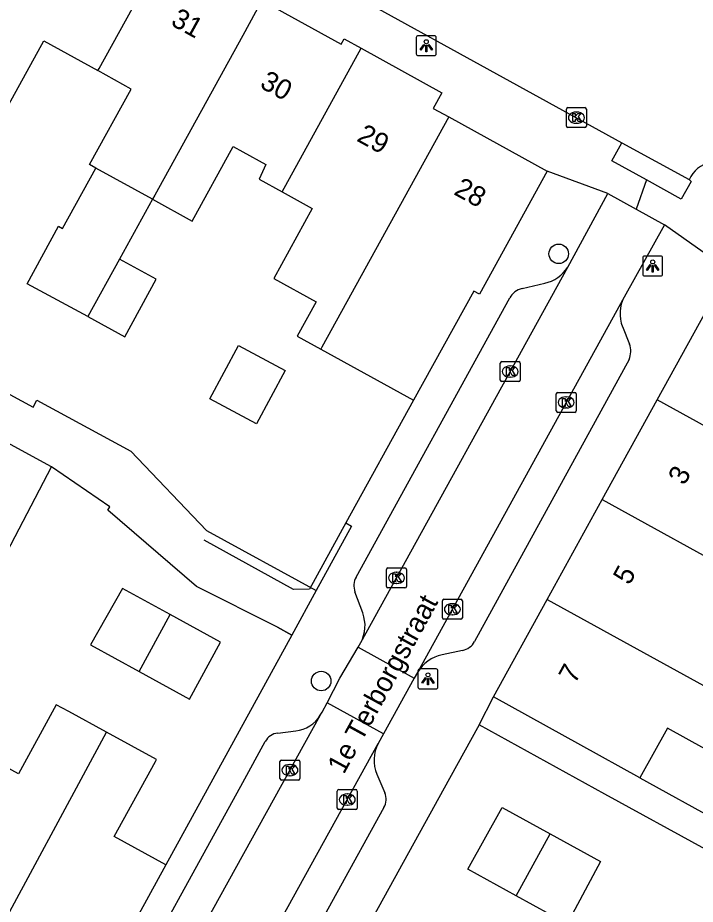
# Model space of a CAD drawing. Extents: x 158352 to 159489, y 383828 to 384597.
# Drawn here: x 158988.73 to 159022.67, y 384023.74 to 384068.15 of the extents above; entities that cross this region are included whole.
import ezdxf

# ---------------------------------------------------------------- set-up
doc = ezdxf.new("R2010")
doc.units = 0
for name, color, linetype in [('IMGEO_Boom', 7, 'Continuous'), ('IMGEO_Kolk', 7, 'Continuous'), ('IMGEO_Lichtpunt', 7, 'Continuous'), ('IMGEO_Muur', 7, 'Continuous'), ('IMGEO_Openbare_ruimte_label', 7, 'Continuous'), ('IMGEO_Pand', 7, 'Continuous'), ('IMGEO_Pand_nummerreeks', 7, 'Continuous'), ('IMGEO_Rijbaan_lokaal_open', 7, 'Continuous'), ('IMGEO_Voetpad_open', 7, 'Continuous')]:
    doc.layers.add(name, color=color, linetype=linetype)

msp = doc.modelspace()

# ---------------------------------------------------------------- linework, layer by layer
at = {"layer": 'IMGEO_Boom'}
for centre in [(159015.828, 384056.325), (159003.931, 384034.923)]:
    msp.add_circle(centre, 0.489, dxfattribs=at)
at = {"layer": 'IMGEO_Kolk'}
for p, q in [((159016.212, 384062.72), (159016.212, 384063.572)), ((159016.287, 384063.646), (159017.139, 384063.646)), ((159017.213, 384063.572), (159017.213, 384062.72)), ((159016.7, 384063.426), (159016.725, 384063.426)), ((159016.723, 384062.866), (159016.698, 384062.866)), ((159017.139, 384062.646), (159016.287, 384062.646)), ((159012.898, 384050), (159012.898, 384050.852)), ((159012.973, 384050.926), (159013.825, 384050.926)), ((159013.386, 384050.706), (159013.411, 384050.706)), ((159013.899, 384050.852), (159013.899, 384050)), ((159013.825, 384049.926), (159012.973, 384049.926)), ((159013.409, 384050.146), (159013.384, 384050.146)), ((159015.778, 384049.381), (159016.63, 384049.381)), ((159015.703, 384048.455), (159015.703, 384049.307)), ((159016.191, 384049.161), (159016.216, 384049.161)), ((159016.704, 384049.307), (159016.704, 384048.455)), ((159016.214, 384048.601), (159016.189, 384048.601)), ((159016.63, 384048.381), (159015.778, 384048.381)), ((159007.2, 384039.664), (159007.2, 384040.516)), ((159007.275, 384040.59), (159008.127, 384040.59)), ((159008.201, 384040.516), (159008.201, 384039.664)), ((159007.688, 384040.37), (159007.713, 384040.37)), ((159008.127, 384039.59), (159007.275, 384039.59)), ((159007.711, 384039.81), (159007.686, 384039.81)), ((159009.999, 384038.093), (159009.999, 384038.945)), ((159010.074, 384039.019), (159010.926, 384039.019)), ((159010.487, 384038.799), (159010.512, 384038.799)), ((159011, 384038.945), (159011, 384038.093)), ((159010.926, 384038.019), (159010.074, 384038.019)), ((159010.51, 384038.239), (159010.485, 384038.239)), ((159001.865, 384030.036), (159001.865, 384030.888)), ((159001.94, 384030.962), (159002.792, 384030.962)), ((159002.353, 384030.742), (159002.378, 384030.742)), ((159002.866, 384030.888), (159002.866, 384030.036)), ((159002.792, 384029.962), (159001.94, 384029.962)), ((159002.376, 384030.182), (159002.351, 384030.182)), ((159004.738, 384028.562), (159004.738, 384029.414)), ((159004.813, 384029.488), (159005.665, 384029.488)), ((159005.739, 384029.414), (159005.739, 384028.562)), ((159005.226, 384029.268), (159005.251, 384029.268)), ((159005.665, 384028.488), (159004.813, 384028.488)), ((159005.249, 384028.708), (159005.224, 384028.708))]:
    msp.add_line(p, q, dxfattribs=at)
for points in [[(159016.212, 384062.72), (159016.212, 384063.572)], [(159016.287, 384063.646), (159017.139, 384063.646)], [(159017.213, 384063.572), (159017.213, 384062.72)], [(159016.533, 384063.346), (159016.656, 384063.346), (159016.656, 384063.195), (159016.786, 384063.346), (159016.95, 384063.346), (159016.804, 384063.195), (159016.957, 384062.946), (159016.805, 384062.946), (159016.72, 384063.11), (159016.656, 384063.043), (159016.656, 384062.946), (159016.533, 384062.946), (159016.533, 384063.346)], [(159017.139, 384062.646), (159016.287, 384062.646)], [(159012.898, 384050), (159012.898, 384050.852)], [(159012.973, 384050.926), (159013.825, 384050.926)], [(159013.899, 384050.852), (159013.899, 384050)], [(159013.219, 384050.626), (159013.342, 384050.626), (159013.342, 384050.475), (159013.472, 384050.626), (159013.636, 384050.626), (159013.49, 384050.475), (159013.643, 384050.226), (159013.491, 384050.226), (159013.406, 384050.39), (159013.342, 384050.323), (159013.342, 384050.226), (159013.219, 384050.226), (159013.219, 384050.626)], [(159013.825, 384049.926), (159012.973, 384049.926)], [(159015.778, 384049.381), (159016.63, 384049.381)], [(159015.703, 384048.455), (159015.703, 384049.307)], [(159016.024, 384049.081), (159016.147, 384049.081), (159016.147, 384048.93), (159016.277, 384049.081), (159016.441, 384049.081), (159016.295, 384048.93), (159016.448, 384048.681), (159016.296, 384048.681), (159016.211, 384048.845), (159016.147, 384048.778), (159016.147, 384048.681), (159016.024, 384048.681), (159016.024, 384049.081)], [(159016.704, 384049.307), (159016.704, 384048.455)], [(159016.63, 384048.381), (159015.778, 384048.381)], [(159007.2, 384039.664), (159007.2, 384040.516)], [(159007.275, 384040.59), (159008.127, 384040.59)], [(159008.201, 384040.516), (159008.201, 384039.664)], [(159007.521, 384040.29), (159007.644, 384040.29), (159007.644, 384040.139), (159007.774, 384040.29), (159007.938, 384040.29), (159007.792, 384040.139), (159007.945, 384039.89), (159007.793, 384039.89), (159007.708, 384040.054), (159007.644, 384039.987), (159007.644, 384039.89), (159007.521, 384039.89), (159007.521, 384040.29)], [(159008.127, 384039.59), (159007.275, 384039.59)], [(159009.999, 384038.093), (159009.999, 384038.945)], [(159010.074, 384039.019), (159010.926, 384039.019)], [(159010.32, 384038.719), (159010.443, 384038.719), (159010.443, 384038.568), (159010.573, 384038.719), (159010.737, 384038.719), (159010.591, 384038.568), (159010.744, 384038.319), (159010.592, 384038.319), (159010.507, 384038.483), (159010.443, 384038.416), (159010.443, 384038.319), (159010.32, 384038.319), (159010.32, 384038.719)], [(159011, 384038.945), (159011, 384038.093)], [(159010.926, 384038.019), (159010.074, 384038.019)], [(159001.865, 384030.036), (159001.865, 384030.888)], [(159001.94, 384030.962), (159002.792, 384030.962)], [(159002.866, 384030.888), (159002.866, 384030.036)], [(159002.186, 384030.662), (159002.309, 384030.662), (159002.309, 384030.511), (159002.439, 384030.662), (159002.603, 384030.662), (159002.457, 384030.511), (159002.61, 384030.262), (159002.458, 384030.262), (159002.373, 384030.426), (159002.309, 384030.359), (159002.309, 384030.262), (159002.186, 384030.262), (159002.186, 384030.662)], [(159002.792, 384029.962), (159001.94, 384029.962)], [(159004.738, 384028.562), (159004.738, 384029.414)], [(159004.813, 384029.488), (159005.665, 384029.488)], [(159005.739, 384029.414), (159005.739, 384028.562)], [(159005.059, 384029.188), (159005.182, 384029.188), (159005.182, 384029.037), (159005.312, 384029.188), (159005.476, 384029.188), (159005.33, 384029.037), (159005.483, 384028.788), (159005.331, 384028.788), (159005.246, 384028.952), (159005.182, 384028.885), (159005.182, 384028.788), (159005.059, 384028.788), (159005.059, 384029.188)], [(159005.665, 384028.488), (159004.813, 384028.488)]]:
    msp.add_lwpolyline(points, dxfattribs=at)
for centre, start, end in [((159016.289, 384063.57), 91.552, 178.448), ((159016.289, 384063.57), 91.552, 178.448), ((159017.137, 384063.57), 1.552, 88.448), ((159017.137, 384063.57), 1.552, 88.448), ((159016.289, 384062.722), 181.552, 268.448), ((159016.289, 384062.722), 181.552, 268.448), ((159017.137, 384062.722), 271.552, 358.448), ((159017.137, 384062.722), 271.552, 358.448), ((159012.975, 384050.85), 91.552, 178.448), ((159012.975, 384050.85), 91.552, 178.448), ((159013.823, 384050.85), 1.552, 88.448), ((159013.823, 384050.85), 1.552, 88.448), ((159012.975, 384050.002), 181.552, 268.448), ((159012.975, 384050.002), 181.552, 268.448), ((159013.823, 384050.002), 271.552, 358.448), ((159013.823, 384050.002), 271.552, 358.448), ((159015.78, 384049.305), 91.552, 178.448), ((159015.78, 384049.305), 91.552, 178.448), ((159016.628, 384049.305), 1.552, 88.448), ((159016.628, 384049.305), 1.552, 88.448), ((159015.78, 384048.457), 181.552, 268.448), ((159015.78, 384048.457), 181.552, 268.448), ((159016.628, 384048.457), 271.552, 358.448), ((159016.628, 384048.457), 271.552, 358.448), ((159007.277, 384040.514), 91.552, 178.448), ((159007.277, 384040.514), 91.552, 178.448), ((159008.125, 384040.514), 1.552, 88.448), ((159008.125, 384040.514), 1.552, 88.448), ((159007.277, 384039.666), 181.552, 268.448), ((159007.277, 384039.666), 181.552, 268.448), ((159008.125, 384039.666), 271.552, 358.448), ((159008.125, 384039.666), 271.552, 358.448), ((159010.076, 384038.943), 91.552, 178.448), ((159010.076, 384038.943), 91.552, 178.448), ((159010.924, 384038.943), 1.552, 88.448), ((159010.924, 384038.943), 1.552, 88.448), ((159010.076, 384038.095), 181.552, 268.448), ((159010.076, 384038.095), 181.552, 268.448), ((159010.924, 384038.095), 271.552, 358.448), ((159010.924, 384038.095), 271.552, 358.448), ((159001.942, 384030.886), 91.552, 178.448), ((159001.942, 384030.886), 91.552, 178.448), ((159002.79, 384030.886), 1.552, 88.448), ((159002.79, 384030.886), 1.552, 88.448), ((159001.942, 384030.038), 181.552, 268.448), ((159001.942, 384030.038), 181.552, 268.448), ((159002.79, 384030.038), 271.552, 358.448), ((159002.79, 384030.038), 271.552, 358.448), ((159004.815, 384029.412), 91.552, 178.448), ((159004.815, 384029.412), 91.552, 178.448), ((159005.663, 384029.412), 1.552, 88.448), ((159005.663, 384029.412), 1.552, 88.448), ((159004.815, 384028.564), 181.552, 268.448), ((159004.815, 384028.564), 181.552, 268.448), ((159005.663, 384028.564), 271.552, 358.448), ((159005.663, 384028.564), 271.552, 358.448)]:
    msp.add_arc(centre, 0.0765, start, end, dxfattribs=at)
for centre, major_axis, ratio, start_param, end_param in [((159016.699, 384063.146), (-0.387, 0.002), 0.722429, 4.712389, 7.853982), ((159016.724, 384063.146), (-0.39, 0.002), 0.717154, 1.570796, 4.712389), ((159013.385, 384050.426), (-0.387, 0.002), 0.722429, 4.712389, 7.853982), ((159013.41, 384050.426), (-0.39, 0.002), 0.717154, 1.570796, 4.712389), ((159016.19, 384048.881), (-0.387, 0.002), 0.722429, 4.712389, 7.853982), ((159016.215, 384048.881), (-0.39, 0.002), 0.717154, 1.570796, 4.712389), ((159007.687, 384040.09), (-0.387, 0.002), 0.722429, 4.712389, 7.853982), ((159007.712, 384040.09), (-0.39, 0.002), 0.717154, 1.570796, 4.712389), ((159010.486, 384038.519), (-0.387, 0.002), 0.722429, 4.712389, 7.853982), ((159010.511, 384038.519), (-0.39, 0.002), 0.717154, 1.570796, 4.712389), ((159002.352, 384030.462), (-0.387, 0.002), 0.722429, 4.712389, 7.853982), ((159002.377, 384030.462), (-0.39, 0.002), 0.717154, 1.570796, 4.712389), ((159005.225, 384028.988), (-0.387, 0.002), 0.722429, 4.712389, 7.853982), ((159005.25, 384028.988), (-0.39, 0.002), 0.717154, 1.570796, 4.712389)]:
    msp.add_ellipse(centre, major_axis=major_axis, ratio=ratio, start_param=start_param, end_param=end_param, dxfattribs=at)
at = {"layer": 'IMGEO_Lichtpunt'}
for p, q in [((159008.695, 384067.152), (159008.695, 384066.345)), ((159008.695, 384067.152), (159008.695, 384066.345)), ((159009.597, 384067.247), (159008.789, 384067.247)), ((159009.597, 384067.247), (159008.789, 384067.247)), ((159009.691, 384066.345), (159009.691, 384067.152)), ((159009.691, 384066.345), (159009.691, 384067.152)), ((159008.789, 384066.251), (159009.597, 384066.251)), ((159008.789, 384066.251), (159009.597, 384066.251)), ((159020.036, 384056.119), (159020.036, 384055.312)), ((159020.036, 384056.119), (159020.036, 384055.312)), ((159020.938, 384056.214), (159020.13, 384056.214)), ((159020.938, 384056.214), (159020.13, 384056.214)), ((159021.032, 384055.312), (159021.032, 384056.119)), ((159021.032, 384055.312), (159021.032, 384056.119)), ((159020.13, 384055.218), (159020.938, 384055.218)), ((159020.13, 384055.218), (159020.938, 384055.218)), ((159008.779, 384035.435), (159008.779, 384034.628)), ((159008.779, 384035.435), (159008.779, 384034.628)), ((159009.681, 384035.53), (159008.873, 384035.53)), ((159009.681, 384035.53), (159008.873, 384035.53)), ((159009.775, 384034.628), (159009.775, 384035.435)), ((159009.775, 384034.628), (159009.775, 384035.435)), ((159008.873, 384034.534), (159009.681, 384034.534)), ((159008.873, 384034.534), (159009.681, 384034.534))]:
    msp.add_line(p, q, dxfattribs=at)
for points in [[(159009.069, 384066.816), (159009.108, 384066.788), (159008.92, 384066.526), (159008.882, 384066.553), (159009.069, 384066.816)], [(159009.171, 384066.768), (159009.218, 384066.768), (159009.218, 384066.446), (159009.171, 384066.446), (159009.171, 384066.768)], [(159009.281, 384066.788), (159009.319, 384066.815), (159009.506, 384066.553), (159009.467, 384066.525), (159009.281, 384066.788)], [(159020.41, 384055.783), (159020.449, 384055.755), (159020.261, 384055.493), (159020.223, 384055.52), (159020.41, 384055.783)], [(159020.512, 384055.735), (159020.559, 384055.735), (159020.559, 384055.413), (159020.512, 384055.413), (159020.512, 384055.735)], [(159020.622, 384055.755), (159020.66, 384055.782), (159020.847, 384055.52), (159020.808, 384055.492), (159020.622, 384055.755)], [(159009.153, 384035.099), (159009.192, 384035.071), (159009.004, 384034.809), (159008.966, 384034.836), (159009.153, 384035.099)], [(159009.255, 384035.051), (159009.302, 384035.051), (159009.302, 384034.729), (159009.255, 384034.729), (159009.255, 384035.051)], [(159009.365, 384035.071), (159009.403, 384035.098), (159009.59, 384034.836), (159009.551, 384034.808), (159009.365, 384035.071)]]:
    msp.add_lwpolyline(points, dxfattribs=at)
for centre in [(159009.194, 384066.95), (159020.535, 384055.917), (159009.278, 384035.233)]:
    msp.add_circle(centre, 0.0994, dxfattribs=at)
for centre, start, end in [((159008.789, 384067.152), 90, 180), ((159008.789, 384067.152), 90, 180), ((159009.597, 384067.152), 0, 90), ((159009.597, 384067.152), 0, 90), ((159008.789, 384066.345), 180, 270), ((159008.789, 384066.345), 180, 270), ((159009.597, 384066.345), 270, 0), ((159009.597, 384066.345), 270, 360), ((159020.13, 384056.119), 90, 180), ((159020.13, 384056.119), 90, 180), ((159020.938, 384056.119), 0, 90), ((159020.938, 384056.119), 0, 90), ((159020.13, 384055.312), 180, 270), ((159020.13, 384055.312), 180, 270), ((159020.938, 384055.312), 270, 0), ((159020.938, 384055.312), 270, 360), ((159008.873, 384035.435), 90, 180), ((159008.873, 384035.435), 90, 180), ((159009.681, 384035.435), 0, 90), ((159009.681, 384035.435), 0, 90), ((159008.873, 384034.628), 180, 270), ((159008.873, 384034.628), 180, 270), ((159009.681, 384034.628), 270, 0), ((159009.681, 384034.628), 270, 360)]:
    msp.add_arc(centre, 0.0946, start, end, dxfattribs=at)
at = {"layer": 'IMGEO_Muur'}
for points in [[(159008.56, 384048.992), (159005.171, 384042.843)], [(159005.171, 384042.843), (159003.342, 384039.525), (159002.542, 384039.51), (158998.071, 384041.975)], [(159001.739, 384037.622), (159002.457, 384037.228)], [(159002.457, 384037.228), (158998.218, 384029.489)], [(159010.364, 384030.042), (159005.267, 384020.804)], [(158998.218, 384029.489), (158996.15, 384025.714)]]:
    msp.add_lwpolyline(points, dxfattribs=at)
at = {"layer": 'IMGEO_Pand'}
for points in [[(158992.745, 384065.5), (158992.805, 384065.61), (158996.143, 384071.666)], [(159000.965, 384069.007), (159000, 384067.256), (158995.596, 384059.267), (158995.48, 384059.056)], [(159000.965, 384069.007), (159004.923, 384066.824), (159005.073, 384067.095), (159005.936, 384066.619)], [(158985.799, 384064.306), (158987.924, 384063.135), (158990.046, 384066.987), (158992.745, 384065.5)], [(159001.969, 384059.424), (159005.936, 384066.619)], [(159005.936, 384066.619), (159009.978, 384064.391), (159009.547, 384063.609), (159010.327, 384063.179)], [(158992.644, 384060.619), (158992.332, 384060.791), (158994.419, 384064.578), (158992.745, 384065.5)], [(159010.327, 384063.179), (159003.967, 384051.644), (159003.916, 384051.552)], [(159010.327, 384063.179), (159015.254, 384060.464)], [(158995.48, 384059.056), (158997.462, 384057.964), (158999.518, 384061.694), (159000, 384061.432), (159001.158, 384060.801), (159000.822, 384060.056), (159001.969, 384059.424)], [(158992.239, 384053.177), (158989.21, 384054.819), (158990.777, 384057.709), (158990.98, 384057.599), (158992.644, 384060.619)], [(158995.48, 384059.056), (158992.644, 384060.619)], [(159015.254, 384060.464), (159011.857, 384054.3), (159011.572, 384054.457), (159008.56, 384048.992)], [(159001.969, 384059.424), (159003.485, 384058.589), (159001.554, 384055.085), (159003.675, 384053.916), (159002.731, 384052.205), (159003.916, 384051.552)], [(158995.48, 384059.056), (158993.826, 384056.056)], [(158992.239, 384053.177), (158994.101, 384052.167), (158995.668, 384055.057), (158993.826, 384056.056)], [(158993.826, 384056.056), (158992.239, 384053.177)], [(159020.763, 384049.007), (159023.235, 384053.487)], [(158998.351, 384049.064), (158999.783, 384051.734), (159002.122, 384050.48), (159000.691, 384047.81), (158998.351, 384049.064)], [(159003.916, 384051.552), (159008.56, 384048.992)], [(159018.007, 384044.011), (159020.763, 384049.007)], [(159031.942, 384042.844), (159031.542, 384043.064), (159020.763, 384049.007)], [(158990.415, 384045.66), (158988.185, 384046.88)], [(158985.399, 384035.48), (158986.836, 384038.106), (158986.548, 384038.256), (158990.415, 384045.66)], [(159015.25, 384039.013), (159018.007, 384044.011)], [(159018.007, 384044.011), (159025.325, 384039.974)], [(158996.364, 384038.253), (158993.98, 384039.558), (158992.376, 384036.731), (158994.818, 384035.394)], [(159012.555, 384034.128), (159015.25, 384039.013)], [(159015.25, 384039.013), (159026.232, 384032.958), (159026.346, 384032.895)], [(158994.818, 384035.394), (158997.332, 384034.018), (158998.892, 384036.869), (158996.364, 384038.253)], [(158994.818, 384035.394), (158996.364, 384038.253)], [(159019.895, 384030.075), (159016.933, 384031.713), (159012.555, 384034.128)], [(158993.177, 384032.358), (158991.289, 384033.391), (158990.661, 384033.734), (158988.768, 384030.275), (158986.306, 384031.622), (158985.667, 384030.454)], [(159025.024, 384030.499), (159021.271, 384032.569), (159019.895, 384030.075)], [(158987.17, 384021.245), (158993.177, 384032.358)], [(158996.15, 384025.714), (158993.562, 384027.13), (158995.626, 384030.901), (158995.675, 384030.991), (158993.177, 384032.358)], [(159013.698, 384024.162), (159011.282, 384025.495), (159012.993, 384028.596), (159015.402, 384027.271)], [(159013.698, 384024.162), (159015.402, 384027.271)], [(159015.402, 384027.271), (159017.912, 384025.89), (159016.249, 384022.755), (159013.698, 384024.162)], [(158996.15, 384025.714), (158992.2, 384018.493)]]:
    msp.add_lwpolyline(points, dxfattribs=at)
at = {"layer": 'IMGEO_Rijbaan_lokaal_open'}
for points in [[(158986.803, 384079.633), (159000, 384072.359), (159018.997, 384061.889)], [(159018.997, 384061.889), (159022.354, 384060.039)], [(159016.281, 384055.659), (159018.293, 384059.339)], [(159018.293, 384059.339), (159019.709, 384058.556)], [(159019.709, 384058.556), (159021.125, 384057.772)], [(159021.125, 384057.772), (159019.109, 384054.161)], [(159005.915, 384036.849), (159016.281, 384055.659)], [(159019.109, 384054.161), (159008.758, 384035.357)], [(159004.222, 384033.839), (159004.87, 384035.062), (159005.778, 384036.614)], [(159005.778, 384036.614), (159005.915, 384036.849)], [(159005.778, 384036.614), (159008.593, 384035.059)], [(159008.758, 384035.357), (159008.593, 384035.059)], [(159008.593, 384035.059), (159007.053, 384032.276)], [(159003.886, 384033.211), (159003.972, 384033.367), (159004.222, 384033.839)], [(159007.053, 384032.276), (159004.222, 384033.839)], [(159003.886, 384033.211), (158993.499, 384014.437)], [(159007.053, 384032.276), (159006.788, 384031.796)], [(158996.455, 384013.07), (159006.788, 384031.796)]]:
    msp.add_lwpolyline(points, dxfattribs=at)
msp.add_arc((159023.799, 384059.365), 1.594, 104.199, 155.0046, dxfattribs=at)
at = {"layer": 'IMGEO_Voetpad_open'}
for points in [[(159020.226, 384060.024), (159018.49, 384060.981), (159018.997, 384061.889)], [(159018.293, 384059.339), (159015.254, 384060.464)], [(159020.226, 384060.024), (159019.709, 384058.556)], [(159022.354, 384060.039), (159022.458, 384059.953), (159021.962, 384059.067), (159020.226, 384060.024)], [(159024.03, 384055.725), (159021.125, 384057.772)], [(159013.992, 384054.583), (159015.13, 384054.846)], [(159005.677, 384040.129), (159013.371, 384054.112)], [(159019.021, 384052.675), (159019.367, 384051.803)], [(158988.185, 384046.88), (158983.353, 384049.413), (158984.441, 384051.377), (158989.498, 384048.646), (158989.683, 384048.989), (158994.395, 384046.445), (158998.186, 384042.469), (159003.68, 384039.46)], [(159019.352, 384051.034), (159011.615, 384036.906)], [(159008.56, 384048.992), (159005.171, 384042.843), (159005.447, 384042.686), (159003.68, 384039.46)], [(159002.457, 384037.228), (159001.739, 384037.622), (158997.684, 384039.667), (158993.243, 384043.491), (158993.336, 384043.643), (158990.415, 384045.66)], [(159003.68, 384039.46), (159002.457, 384037.228)], [(159006.014, 384038.332), (159005.622, 384039.39)], [(159002.457, 384037.228), (158998.218, 384029.489), (158996.15, 384025.714)], [(159011.004, 384036.453), (159009.986, 384036.238)], [(159011.84, 384032.726), (159012.555, 384034.128)], [(159011.84, 384032.726), (159010.364, 384030.042), (159005.267, 384020.804)], [(159019.895, 384030.075), (159023.947, 384027.834), (159023.197, 384026.478), (159018.144, 384029.259), (159011.84, 384032.726)], [(159001.754, 384032.32), (159002.661, 384032.427)], [(158993.379, 384017.781), (159000, 384029.839), (159001.131, 384031.899)], [(159006.72, 384030.255), (159007.113, 384029.327)], [(159007.075, 384028.583), (159000, 384015.765), (158999.352, 384014.591)]]:
    msp.add_lwpolyline(points, dxfattribs=at)
for centre, radius, start, end in [((159014.716, 384056.653), 1.853, 282.892, 327.5784), ((159014.206, 384053.656), 0.951, 102.9911, 151.3662), ((159020.645, 384053.324), 1.749, 151.4212, 201.8006), ((159018.444, 384051.436), 0.993, 336.0909, 21.6742), ((159006.458, 384039.699), 0.891, 151.1733, 200.3139), ((159004.298, 384037.702), 1.828, 332.1973, 20.1643), ((159010.815, 384037.347), 0.914, 281.9592, 331.1479), ((159010.379, 384034.394), 1.886, 102.0318, 149.2815), ((159002.468, 384034.078), 1.662, 276.6705, 328.568), ((159001.85, 384031.507), 0.819, 96.7232, 151.3755), ((159008.363, 384030.955), 1.786, 151.8823, 203.0644), ((159006.332, 384028.994), 0.849, 331.0477, 23.1045)]:
    msp.add_arc(centre, radius, start, end, dxfattribs=at)

# ---------------------------------------------------------------- texts
at = {"layer": 'IMGEO_Openbare_ruimte_label'}
msp.add_text('1e Terborgstraat', height=1, rotation=61.3072, dxfattribs=at).set_placement((159005.061, 384030.213))
at = {"layer": 'IMGEO_Pand_nummerreeks'}
for s, rotation, p in [('31', 331.1287, (158996.343, 384067.81)), ('30', 331.1418, (159000.806, 384064.681)), ('29', 331.1418, (159005.662, 384062.005)), ('28', 331.1418, (159010.521, 384059.327)), ('3', 61.1158, (159022.124, 384044.683)), ('5', 61.1158, (159019.368, 384039.686)), ('7', 61.1158, (159016.642, 384034.745))]:
    msp.add_text(s, height=1, rotation=rotation, dxfattribs=at).set_placement(p)

doc.saveas('drawing.dxf')
